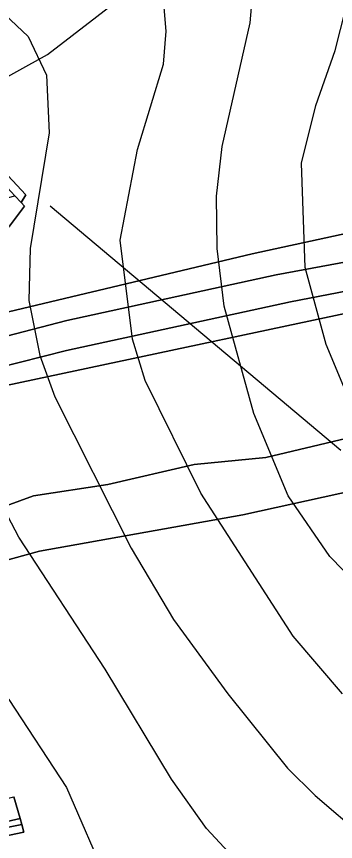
# Model space of a CAD drawing. Extents: x -510989 to -501240, y -1184665 to -1176089.
# Drawn here: x -509158.8 to -509042.8, y -1180046.7 to -1179746.7 of the extents above; entities that cross this region are included whole.
import ezdxf

# ---------------------------------------------------------------- set-up
doc = ezdxf.new("R2010")
doc.units = 0
for name, color, linetype in [('NAVRH_interakcni_prvky', 7, 'Continuous'), ('NAVRH_rozvodnice', 7, 'Continuous'), ('ostatni_plocha_x_manipulacni_plocha', 7, 'Continuous'), ('STAV_vyrazne_udolnice', 7, 'Continuous'), ('trvaly_travni_porost', 7, 'Continuous'), ('vrstevnice_01', 7, 'Continuous'), ('vrstevnice_02', 7, 'Continuous')]:
    doc.layers.add(name, color=color, linetype=linetype)

msp = doc.modelspace()

# ---------------------------------------------------------------- linework, layer by layer
at = {"layer": 'NAVRH_interakcni_prvky'}
msp.add_line((-509146.54, -1179815.53), (-509040.91, -1179904.35), dxfattribs=at)
at = {"layer": 'NAVRH_rozvodnice'}
msp.add_arc((-509104.6, -1179876.43), 207.77, 285.1214, 308.067, dxfattribs=at)
at = {"layer": 'ostatni_plocha_x_manipulacni_plocha'}
for points in [[(-509167.47, -1179813.95), (-509159.4, -1179811.87), (-509157.14, -1179814.3), (-509155.91, -1179815.62), (-509161.36, -1179822.87), (-509184.69, -1179829.62), (-509211.52, -1179840.63), (-509216.02, -1179842.47), (-509219.74, -1179827.43)], [(-509159.77, -1180030.43), (-509157.5, -1180038.36), (-509180.75, -1180043.64), (-509181.02, -1180037.75), (-509181.46, -1180036)], [(-509157.5, -1180038.36), (-509156.89, -1180040.5), (-509180.67, -1180045.24), (-509180.75, -1180043.64)]]:
    msp.add_lwpolyline(points, close=True, dxfattribs=at)
at = {"layer": 'STAV_vyrazne_udolnice'}
msp.add_lwpolyline([(-509178.89, -1179777.8), (-509147.54, -1179760.53), (-509120.62, -1179739.64), (-509101.73, -1179723.57), (-509083.24, -1179706.69), (-509070.38, -1179696.25), (-509060.33, -1179686.21)], dxfattribs=at)
at = {"layer": 'trvaly_travni_porost'}
for points in [[(-509269.59, -1179693.23), (-509346.23, -1179721.75), (-509268.45, -1179690.04), (-509155.46, -1179811.55), (-509157.14, -1179814.3), (-509159.4, -1179811.87), (-509167.51, -1179803.13), (-509175, -1179795.08), (-509179.16, -1179790.6), (-509184.23, -1179785.13), (-509188.96, -1179780.04), (-509199.1, -1179769.12), (-509205.8, -1179761.91), (-509212.33, -1179754.88), (-509217.72, -1179749.08), (-509227.39, -1179738.67), (-509233.41, -1179732.19), (-509237.84, -1179727.41), (-509240.83, -1179724.2), (-509245.01, -1179719.69), (-509256.82, -1179706.98)], [(-508837.83, -1179774.59), (-508838.33, -1179784.55), (-508845.67, -1179783.53), (-508907.8, -1179803.82), (-508909.15, -1179801.32), (-508926.19, -1179805.83), (-508988.38, -1179820.46), (-509013.98, -1179827.94), (-509013.39, -1179831.15), (-509064.36, -1179840.59), (-509140.55, -1179857.26), (-509184.57, -1179868.62), (-509198.47, -1179872.21), (-509194.72, -1179867.22), (-509189.83, -1179860.73), (-509073.09, -1179832.98), (-508989.97, -1179814.88), (-508981.63, -1179813.42), (-508930.07, -1179798.93), (-508893.31, -1179789.21), (-508841.3, -1179774.06)], [(-508845.67, -1179783.53), (-508838.33, -1179784.55), (-508841.67, -1179793.79), (-508846.12, -1179793.66), (-508880.97, -1179803.77), (-508911.16, -1179814.59), (-508957.9, -1179828.6), (-509007.69, -1179840.45), (-509059.15, -1179850.43), (-509140.62, -1179868.2), (-509175.13, -1179876.85), (-509199.69, -1179883.02), (-509201.5, -1179876.24), (-509198.47, -1179872.21), (-509184.57, -1179868.62), (-509140.55, -1179857.26), (-509064.36, -1179840.59), (-509013.39, -1179831.15), (-509013.98, -1179827.94), (-508988.38, -1179820.46), (-508926.19, -1179805.83), (-508909.15, -1179801.32), (-508907.8, -1179803.82)], [(-508846.12, -1179793.66), (-508841.67, -1179793.79), (-508833.86, -1179797.81), (-508843.75, -1179801.39), (-508948.92, -1179833.69), (-509006.35, -1179847.7), (-509162.53, -1179880.9), (-509197.76, -1179890.25), (-509199.69, -1179883.02), (-509175.13, -1179876.85), (-509140.62, -1179868.2), (-509059.15, -1179850.43), (-509007.69, -1179840.45), (-508957.9, -1179828.6), (-508911.16, -1179814.59), (-508880.97, -1179803.77)], [(-508840.82, -1179809.47), (-508838.23, -1179816.59), (-508839.97, -1179824.86), (-508838.61, -1179839.98), (-508839.06, -1179845.97), (-508839.44, -1179851.07), (-508860.61, -1179856.49), (-508972.97, -1179893.55), (-508975.76, -1179885.1), (-509068.15, -1179907.03), (-509094.26, -1179909.58), (-509125.58, -1179916.86), (-509152.59, -1179920.98), (-509186.27, -1179933.21), (-509197.76, -1179890.25), (-509162.53, -1179880.9), (-509006.35, -1179847.7), (-508948.92, -1179833.69), (-508843.75, -1179801.39)], [(-508839.44, -1179851.07), (-508840.15, -1179860.69), (-508967.27, -1179901.72), (-509006.01, -1179912.33), (-509076.57, -1179927.87), (-509150.51, -1179941.15), (-509181.84, -1179949.78), (-509186.27, -1179933.21), (-509152.59, -1179920.98), (-509125.58, -1179916.86), (-509094.26, -1179909.58), (-509068.15, -1179907.03), (-508975.76, -1179885.1), (-508972.97, -1179893.55), (-508860.61, -1179856.49)], [(-509156.1, -1180043.26), (-509180.52, -1180048.42), (-509186.43, -1180049.67), (-509238.55, -1180060.68), (-509237.99, -1180056.93), (-509224.93, -1180054.2), (-509212.09, -1180051.51), (-509186.43, -1180046.39), (-509180.67, -1180045.24), (-509156.89, -1180040.5)]]:
    msp.add_lwpolyline(points, close=True, dxfattribs=at)
for points in [[(-508989.97, -1179814.88), (-509073.09, -1179832.98), (-509189.83, -1179860.73), (-509187.07, -1179857.06), (-509183.74, -1179852.63), (-509180.33, -1179848.1), (-509175.76, -1179842.02), (-509174.23, -1179839.99), (-509172.5, -1179837.69), (-509168.35, -1179832.17), (-509165.12, -1179827.87), (-509161.36, -1179822.87), (-509155.91, -1179815.62), (-509157.14, -1179814.3), (-509155.46, -1179811.55), (-509268.45, -1179690.04)], [(-509181.84, -1179949.78), (-509150.51, -1179941.15), (-509076.57, -1179927.87), (-509006.01, -1179912.33)], [(-509180.52, -1180048.42), (-509156.1, -1180043.26), (-509156.89, -1180040.5), (-509157.5, -1180038.36), (-509159.77, -1180030.43)]]:
    msp.add_lwpolyline(points, dxfattribs=at)
at = {"layer": 'vrstevnice_01'}
for points in [[(-509072.09, -1180061), (-509089.69, -1180042), (-509102.5, -1180024), (-509126.59, -1179984), (-509158, -1179936), (-509174.31, -1179905), (-509181.59, -1179885), (-509184.31, -1179864), (-509184, -1179849), (-509182.31, -1179842), (-509180.59, -1179821), (-509181.81, -1179807), (-509187, -1179794), (-509194.81, -1179785), (-509205.91, -1179777), (-509230.41, -1179766), (-509254.69, -1179747), (-509275.5, -1179741), (-509305.69, -1179737), (-509320.19, -1179734), (-509338.31, -1179724), (-509350.81, -1179712), (-509367.09, -1179690), (-509378.31, -1179665)], [(-509034.91, -1179893), (-509046.19, -1179866), (-509053.91, -1179838), (-509055.19, -1179800), (-509050, -1179779), (-509042.91, -1179759), (-509037.09, -1179736)], [(-509040.31, -1179993), (-509058.19, -1179972), (-509091.81, -1179920), (-509112, -1179879), (-509116.59, -1179864), (-509121.09, -1179828), (-509114.81, -1179795), (-509105.41, -1179764), (-509104.41, -1179752), (-509105.31, -1179742)]]:
    msp.add_lwpolyline(points, dxfattribs=at)
at = {"layer": 'vrstevnice_02'}
for points in [[(-509030.31, -1179958), (-509044.91, -1179943), (-509060.09, -1179921), (-509072.5, -1179891), (-509083.31, -1179852), (-509085.81, -1179831), (-509086.09, -1179812), (-509084, -1179794), (-509073.81, -1179749), (-509072.09, -1179728), (-509073.81, -1179713), (-509077.31, -1179701), (-509087.31, -1179690), (-509093.91, -1179684), (-509106.5, -1179679)], [(-509393.19, -1179727), (-509369, -1179750), (-509360, -1179756), (-509336.5, -1179767), (-509286.09, -1179784), (-509270.41, -1179790), (-509248.69, -1179806), (-509243.81, -1179811), (-509236.69, -1179822), (-509226, -1179847), (-509206.91, -1179908), (-509194.81, -1179933), (-509161.59, -1179995), (-509140.69, -1180027), (-509125.5, -1180062)], [(-509163.09, -1179746), (-509154.59, -1179754), (-509147.91, -1179768), (-509147, -1179789), (-509153.81, -1179831), (-509154.31, -1179850), (-509150.31, -1179870), (-509144.91, -1179885), (-509117.09, -1179940), (-509101.69, -1179966), (-509082, -1179993), (-509060.31, -1180020), (-509050.19, -1180030), (-509032.69, -1180045)]]:
    msp.add_lwpolyline(points, dxfattribs=at)

doc.saveas('drawing.dxf')
